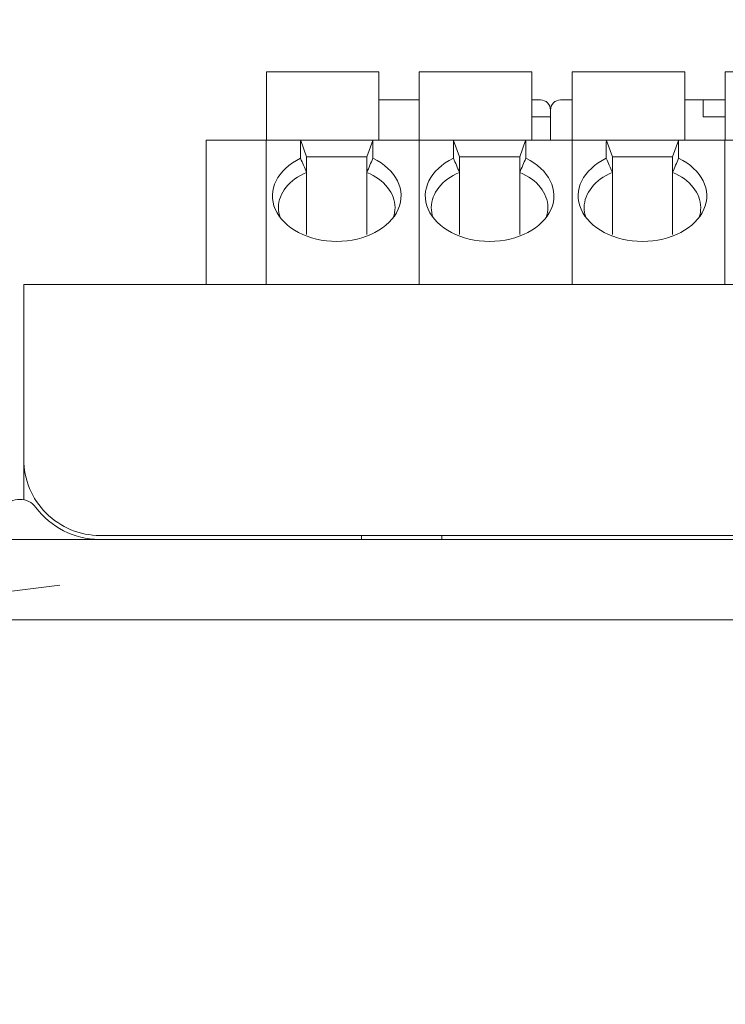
# Model space of a CAD drawing. Header units: millimetres. Extents: x -1114 to 1396, y -630 to 631.
# Tile 411 of 656: x -9 to 9, y 543 to 568. Entities that reach past the tile are written whole.
import ezdxf

# ---------------------------------------------------------------- set-up
doc = ezdxf.new("R2010")
doc.units = ezdxf.units.MM
doc.header["$MEASUREMENT"] = 0

msp = doc.modelspace()

# ---------------------------------------------------------------- linework, layer by layer
at = {"lineweight": 18}
for points, knots in [([(1038.9843, -629.7647), (1038.9843, -629.7647), (-1111.4882, -629.7647), (-1111.4882, -629.7647), (-1111.4882, -629.7647), (-1111.4882, -629.7647), (-1111.4882, 630.7883), (-1111.4882, 630.7883), (-1111.4882, 630.7883), (-1111.4882, 630.7883), (1038.9843, 630.7883), (1038.9843, 630.7883)], [0, 0, 0, 0, 0.3333333, 0.3333333, 0.3333333, 0.3333333, 0.6666667, 0.6666667, 0.6666667, 0.6666667, 1, 1, 1, 1]), ([(4.3614, 565.6826), (4.3614, 565.7489), (4.3351, 565.8125), (4.2882, 565.8594), (4.2882, 565.8594), (4.2413, 565.9063), (4.1777, 565.9326), (4.1114, 565.9326)], [0, 0, 0, 0, 0.5, 0.5, 0.5, 0.5, 1, 1, 1, 1]), ([(4.6114, 565.9326), (4.5451, 565.9326), (4.4815, 565.9063), (4.4346, 565.8594), (4.4346, 565.8594), (4.3878, 565.8125), (4.3614, 565.7489), (4.3614, 565.6826)], [0, 0, 0, 0, 0.5, 0.5, 0.5, 0.5, 1, 1, 1, 1]), ([(-1.856, 564.4793), (-2.4367, 564.2), (-2.6918, 563.6855), (-2.4852, 563.2109), (-2.4852, 563.2109), (-2.2785, 562.7363), (-1.6583, 562.4125), (-0.956, 562.4125)], [0, 0, 0, 0, 0.5, 0.5, 0.5, 0.5, 1, 1, 1, 1]), ([(-0.956, 562.4125), (-0.2537, 562.4125), (0.3665, 562.7363), (0.5731, 563.2109), (0.5731, 563.2109), (0.7798, 563.6855), (0.5246, 564.2), (-0.056, 564.4793)], [0, 0, 0, 0, 0.5, 0.5, 0.5, 0.5, 1, 1, 1, 1]), ([(1.9472, 564.4793), (1.3666, 564.2), (1.1114, 563.6855), (1.3181, 563.2109), (1.3181, 563.2109), (1.5248, 562.7363), (2.145, 562.4125), (2.8472, 562.4125)], [0, 0, 0, 0, 0.5, 0.5, 0.5, 0.5, 1, 1, 1, 1]), ([(2.8472, 562.4125), (3.5495, 562.4125), (4.1697, 562.7363), (4.3764, 563.2109), (4.3764, 563.2109), (4.5831, 563.6855), (4.3279, 564.2), (3.7472, 564.4793)], [0, 0, 0, 0, 0.5, 0.5, 0.5, 0.5, 1, 1, 1, 1]), ([(5.7505, 564.4793), (5.1698, 564.2), (4.9147, 563.6855), (5.1213, 563.2109), (5.1213, 563.2109), (5.328, 562.7363), (5.9482, 562.4125), (6.6505, 562.4125)], [0, 0, 0, 0, 0.5, 0.5, 0.5, 0.5, 1, 1, 1, 1]), ([(6.6505, 562.4125), (7.3528, 562.4125), (7.973, 562.7363), (8.1796, 563.2109), (8.1796, 563.2109), (8.3863, 563.6855), (8.1311, 564.2), (7.5505, 564.4793)], [0, 0, 0, 0, 0.5, 0.5, 0.5, 0.5, 1, 1, 1, 1]), ([(-8.7438, 556.9905), (-8.7438, 556.4866), (-8.5436, 556.0033), (-8.1873, 555.647), (-8.1873, 555.647), (-7.831, 555.2907), (-7.3477, 555.0905), (-6.8438, 555.0905)], [0, 0, 0, 0, 0.5, 0.5, 0.5, 0.5, 1, 1, 1, 1]), ([(-8.4438, 555.7905), (-8.5382, 555.9164), (-8.6864, 555.9905), (-8.8438, 555.9905), (-8.8438, 555.9905), (-9.0012, 555.9905), (-9.1494, 555.9164), (-9.2438, 555.7905)], [0, 0, 0, 0, 0.5, 0.5, 0.5, 0.5, 1, 1, 1, 1]), ([(-7.8438, 554.9905), (-8.1771, 554.9905), (-8.5105, 554.9905), (-8.8438, 554.9905), (-8.8438, 554.9905), (-9.1771, 554.9905), (-9.5105, 554.9905), (-9.8438, 554.9905)], [0, 0, 0, 0, 0.5, 0.5, 0.5, 0.5, 1, 1, 1, 1]), ([(-7.8438, 552.9907), (-8.1771, 552.9907), (-8.5105, 552.9907), (-8.8438, 552.9907), (-8.8438, 552.9907), (-9.1771, 552.9907), (-9.5105, 552.9907), (-9.8438, 552.9907)], [0, 0, 0, 0, 0.5, 0.5, 0.5, 0.5, 1, 1, 1, 1])]:
    msp.add_open_spline(points, degree=3, knots=knots, dxfattribs=at)
for points in [[(-2.706, 566.6326), (-2.706, 566.6326), (-2.706, 564.9326), (-2.706, 564.9326)], [(0.094, 566.6326), (0.094, 566.6326), (-2.706, 566.6326), (-2.706, 566.6326)], [(0.094, 564.9326), (0.094, 564.9326), (0.094, 566.6326), (0.094, 566.6326)], [(3.8972, 566.6326), (3.8972, 566.6326), (1.0972, 566.6326), (1.0972, 566.6326)], [(1.0972, 566.6326), (1.0972, 566.6326), (1.0972, 564.9326), (1.0972, 564.9326)], [(3.8972, 564.9326), (3.8972, 564.9326), (3.8972, 566.6326), (3.8972, 566.6326)], [(4.9005, 566.6326), (4.9005, 566.6326), (4.9005, 564.9326), (4.9005, 564.9326)], [(7.7005, 566.6326), (7.7005, 566.6326), (4.9005, 566.6326), (4.9005, 566.6326)], [(7.7005, 564.9326), (7.7005, 564.9326), (7.7005, 566.6326), (7.7005, 566.6326)], [(8.7038, 566.6326), (8.7038, 566.6326), (8.7038, 564.9326), (8.7038, 564.9326)], [(11.5038, 566.6326), (11.5038, 566.6326), (8.7038, 566.6326), (8.7038, 566.6326)], [(1.0973, 565.9326), (1.0973, 565.9326), (0.094, 565.9326), (0.094, 565.9326)], [(0.094, 565.9326), (0.094, 565.9326), (1.0973, 565.9326), (1.0973, 565.9326)], [(4.1114, 565.9326), (4.1114, 565.9326), (3.8972, 565.9326), (3.8972, 565.9326)], [(4.9005, 565.9326), (4.9005, 565.9326), (4.6114, 565.9326), (4.6114, 565.9326)], [(4.6114, 565.9326), (4.6114, 565.9326), (4.9005, 565.9326), (4.9005, 565.9326)], [(8.1614, 565.9326), (8.1614, 565.9326), (7.7005, 565.9326), (7.7005, 565.9326)], [(7.7005, 565.9326), (7.7005, 565.9326), (8.1614, 565.9326), (8.1614, 565.9326)], [(8.1614, 565.9326), (8.1614, 565.9326), (8.1614, 565.6826), (8.1614, 565.6826)], [(8.1614, 565.9326), (8.1614, 565.9326), (8.6614, 565.9326), (8.6614, 565.9326)], [(8.1614, 565.9326), (8.1614, 565.9326), (8.1614, 565.6826), (8.1614, 565.6826)], [(8.7038, 565.9326), (8.7038, 565.9326), (8.6614, 565.9326), (8.6614, 565.9326)], [(4.1114, 565.5126), (4.1114, 565.5126), (3.8972, 565.5126), (3.8972, 565.5126)], [(4.1114, 565.5126), (4.1114, 565.5126), (4.3614, 565.5126), (4.3614, 565.5126)], [(4.3614, 564.9325), (4.3614, 564.9325), (4.3614, 565.6826), (4.3614, 565.6826)], [(4.3614, 564.9325), (4.3614, 564.9325), (4.3614, 565.6826), (4.3614, 565.6826)], [(4.3614, 564.9326), (4.3614, 564.9326), (4.3614, 565.5126), (4.3614, 565.5126)], [(8.1614, 565.6826), (8.1614, 565.6826), (8.1614, 565.5126), (8.1614, 565.5126)], [(8.7038, 565.5126), (8.7038, 565.5126), (8.1614, 565.5126), (8.1614, 565.5126)], [(-4.207, 564.9326), (-4.207, 564.9326), (-2.7093, 564.9326), (-2.7093, 564.9326)], [(-4.207, 564.8828), (-4.207, 564.8828), (-4.207, 564.9326), (-4.207, 564.9326)], [(-4.207, 564.9326), (-4.207, 564.9326), (-2.7093, 564.9326), (-2.7093, 564.9326)], [(-4.207, 561.3405), (-4.207, 561.3405), (-4.207, 564.8828), (-4.207, 564.8828)], [(-2.7093, 564.9326), (-2.7093, 564.9326), (-1.856, 564.9326), (-1.856, 564.9326)], [(-2.7093, 564.8828), (-2.7093, 564.8828), (-2.7093, 564.9326), (-2.7093, 564.9326)], [(-2.7093, 564.8828), (-2.7093, 564.8828), (-2.7093, 564.9326), (-2.7093, 564.9326)], [(-1.856, 564.9326), (-1.856, 564.9326), (-2.7093, 564.9326), (-2.7093, 564.9326)], [(-2.7093, 561.3405), (-2.7093, 561.3405), (-2.7093, 564.8828), (-2.7093, 564.8828)], [(-2.7093, 561.3405), (-2.7093, 561.3405), (-2.7093, 564.8828), (-2.7093, 564.8828)], [(-1.856, 564.9326), (-1.856, 564.9326), (-0.056, 564.9326), (-0.056, 564.9326)], [(-1.856, 564.9326), (-1.856, 564.9326), (-1.8544, 564.9282), (-1.8513, 564.9197)], [(-1.8513, 564.9197), (-1.8544, 564.9111), (-1.856, 564.8986), (-1.856, 564.8828)], [(-1.856, 564.8828), (-1.856, 564.8828), (-1.856, 564.4793), (-1.856, 564.4793)], [(-1.706, 564.5205), (-1.706, 564.5205), (-1.8513, 564.9197), (-1.8513, 564.9197)], [(-0.206, 564.5205), (-0.206, 564.5205), (-0.0607, 564.9197), (-0.0607, 564.9197)], [(-0.0607, 564.9197), (-0.0576, 564.9282), (-0.056, 564.9326), (-0.056, 564.9326)], [(-0.0607, 564.9197), (-0.0576, 564.9111), (-0.056, 564.8986), (-0.056, 564.8828)], [(-0.056, 564.9326), (-0.056, 564.9326), (1.094, 564.9326), (1.094, 564.9326)], [(-0.056, 564.9326), (-0.056, 564.9326), (1.094, 564.9326), (1.094, 564.9326)], [(-0.056, 564.8828), (-0.056, 564.8828), (-0.056, 564.4793), (-0.056, 564.4793)], [(1.094, 564.9326), (1.094, 564.9326), (1.9472, 564.9326), (1.9472, 564.9326)], [(1.094, 564.8828), (1.094, 564.8828), (1.094, 564.9326), (1.094, 564.9326)], [(1.9472, 564.9326), (1.9472, 564.9326), (1.094, 564.9326), (1.094, 564.9326)], [(1.094, 564.8828), (1.094, 564.8828), (1.094, 564.9326), (1.094, 564.9326)], [(1.094, 561.3405), (1.094, 561.3405), (1.094, 564.8828), (1.094, 564.8828)], [(1.094, 561.3405), (1.094, 561.3405), (1.094, 564.8828), (1.094, 564.8828)], [(1.9472, 564.9326), (1.9472, 564.9326), (3.7472, 564.9326), (3.7472, 564.9326)], [(1.9472, 564.9326), (1.9472, 564.9326), (1.9488, 564.9282), (1.952, 564.9197)], [(1.952, 564.9197), (1.9488, 564.9111), (1.9472, 564.8986), (1.9472, 564.8828)], [(1.9472, 564.8828), (1.9472, 564.8828), (1.9472, 564.4793), (1.9472, 564.4793)], [(2.0972, 564.5205), (2.0972, 564.5205), (1.952, 564.9197), (1.952, 564.9197)], [(3.5972, 564.5205), (3.5972, 564.5205), (3.7425, 564.9197), (3.7425, 564.9197)], [(3.7425, 564.9197), (3.7456, 564.9282), (3.7472, 564.9326), (3.7472, 564.9326)], [(3.7425, 564.9197), (3.7457, 564.9111), (3.7472, 564.8986), (3.7472, 564.8828)], [(3.7472, 564.9326), (3.7472, 564.9326), (4.8972, 564.9326), (4.8972, 564.9326)], [(3.7472, 564.9326), (3.7472, 564.9326), (4.8972, 564.9326), (4.8972, 564.9326)], [(3.7472, 564.8828), (3.7472, 564.8828), (3.7472, 564.4793), (3.7472, 564.4793)], [(4.8972, 564.9326), (4.8972, 564.9326), (5.7505, 564.9326), (5.7505, 564.9326)], [(4.8972, 564.8828), (4.8972, 564.8828), (4.8972, 564.9326), (4.8972, 564.9326)], [(5.7505, 564.9326), (5.7505, 564.9326), (4.8972, 564.9326), (4.8972, 564.9326)], [(4.8972, 564.8828), (4.8972, 564.8828), (4.8972, 564.9326), (4.8972, 564.9326)], [(4.8972, 561.3405), (4.8972, 561.3405), (4.8972, 564.8828), (4.8972, 564.8828)], [(4.8972, 561.3405), (4.8972, 561.3405), (4.8972, 564.8828), (4.8972, 564.8828)], [(5.7505, 564.9326), (5.7505, 564.9326), (7.5505, 564.9326), (7.5505, 564.9326)], [(5.7505, 564.9326), (5.7505, 564.9326), (5.7521, 564.9282), (5.7552, 564.9197)], [(5.7552, 564.9197), (5.7521, 564.9111), (5.7505, 564.8986), (5.7505, 564.8828)], [(5.7505, 564.8828), (5.7505, 564.8828), (5.7505, 564.4793), (5.7505, 564.4793)], [(5.9005, 564.5205), (5.9005, 564.5205), (5.7552, 564.9197), (5.7552, 564.9197)], [(7.4005, 564.5205), (7.4005, 564.5205), (7.5458, 564.9197), (7.5458, 564.9197)], [(7.5458, 564.9197), (7.5489, 564.9282), (7.5505, 564.9326), (7.5505, 564.9326)], [(7.5458, 564.9197), (7.5489, 564.9111), (7.5505, 564.8986), (7.5505, 564.8828)], [(7.5505, 564.9326), (7.5505, 564.9326), (8.7005, 564.9326), (8.7005, 564.9326)], [(7.5505, 564.9326), (7.5505, 564.9326), (8.7005, 564.9326), (8.7005, 564.9326)], [(7.5505, 564.8828), (7.5505, 564.8828), (7.5505, 564.4793), (7.5505, 564.4793)], [(8.7005, 564.9326), (8.7005, 564.9326), (9.5538, 564.9326), (9.5538, 564.9326)], [(8.7005, 564.8828), (8.7005, 564.8828), (8.7005, 564.9326), (8.7005, 564.9326)], [(9.5538, 564.9326), (9.5538, 564.9326), (8.7005, 564.9326), (8.7005, 564.9326)], [(8.7005, 564.8828), (8.7005, 564.8828), (8.7005, 564.9326), (8.7005, 564.9326)], [(8.7005, 561.3405), (8.7005, 561.3405), (8.7005, 564.8828), (8.7005, 564.8828)], [(8.7005, 561.3405), (8.7005, 561.3405), (8.7005, 564.8828), (8.7005, 564.8828)], [(-1.706, 564.13), (-1.756, 564.2469), (-1.806, 564.3633), (-1.856, 564.4793)], [(-1.706, 564.5205), (-1.706, 564.5205), (-0.956, 564.5205), (-0.956, 564.5205)], [(-1.706, 564.13), (-1.706, 564.13), (-1.706, 564.5205), (-1.706, 564.5205)], [(-0.206, 564.5205), (-0.206, 564.5205), (-0.956, 564.5205), (-0.956, 564.5205)], [(-0.206, 564.13), (-0.206, 564.13), (-0.206, 564.5205), (-0.206, 564.5205)], [(-0.056, 564.4793), (-0.1061, 564.3633), (-0.1561, 564.2469), (-0.206, 564.13)], [(2.0972, 564.13), (2.0473, 564.2469), (1.9973, 564.3633), (1.9472, 564.4793)], [(2.0972, 564.5205), (2.0972, 564.5205), (2.8472, 564.5205), (2.8472, 564.5205)], [(2.0972, 564.13), (2.0972, 564.13), (2.0972, 564.5205), (2.0972, 564.5205)], [(3.5972, 564.5205), (3.5972, 564.5205), (2.8472, 564.5205), (2.8472, 564.5205)], [(3.5972, 564.13), (3.5972, 564.13), (3.5972, 564.5205), (3.5972, 564.5205)], [(3.7472, 564.4793), (3.6972, 564.3633), (3.6472, 564.2469), (3.5972, 564.13)], [(5.9005, 564.13), (5.8506, 564.2469), (5.8006, 564.3633), (5.7505, 564.4793)], [(5.9005, 564.5205), (5.9005, 564.5205), (6.6505, 564.5205), (6.6505, 564.5205)], [(5.9005, 564.13), (5.9005, 564.13), (5.9005, 564.5205), (5.9005, 564.5205)], [(7.4005, 564.5205), (7.4005, 564.5205), (6.6505, 564.5205), (6.6505, 564.5205)], [(7.4005, 564.13), (7.4005, 564.13), (7.4005, 564.5205), (7.4005, 564.5205)], [(7.5505, 564.4793), (7.5004, 564.3633), (7.4504, 564.2469), (7.4005, 564.13)], [(-1.706, 564.13), (-2.1405, 563.9443), (-2.406, 563.6114), (-2.406, 563.2525)], [(-1.706, 564.13), (-1.706, 564.13), (-1.706, 562.584), (-1.706, 562.584)], [(-0.206, 562.584), (-0.206, 562.584), (-0.206, 564.13), (-0.206, 564.13)], [(0.494, 563.2525), (0.494, 563.6114), (0.2285, 563.9443), (-0.206, 564.13)], [(2.0972, 564.13), (1.6628, 563.9443), (1.3972, 563.6114), (1.3972, 563.2525)], [(2.0972, 564.13), (2.0972, 564.13), (2.0972, 562.584), (2.0972, 562.584)], [(3.5972, 564.13), (3.5972, 564.13), (3.5972, 562.584), (3.5972, 562.584)], [(4.2972, 563.2525), (4.2972, 563.6114), (4.0317, 563.9443), (3.5972, 564.13)], [(5.9005, 564.13), (5.466, 563.9443), (5.2005, 563.6114), (5.2005, 563.2525)], [(5.9005, 564.13), (5.9005, 564.13), (5.9005, 562.584), (5.9005, 562.584)], [(7.4005, 562.584), (7.4005, 562.584), (7.4005, 564.13), (7.4005, 564.13)], [(8.1005, 563.2525), (8.1005, 563.6114), (7.835, 563.9443), (7.4005, 564.13)], [(-2.406, 563.2525), (-2.406, 563.1693), (-2.3917, 563.0864), (-2.3634, 563.0057)], [(0.4514, 563.0057), (0.4797, 563.0864), (0.494, 563.1693), (0.494, 563.2525)], [(1.3972, 563.2525), (1.3972, 563.1693), (1.4116, 563.0864), (1.4399, 563.0057)], [(4.2546, 563.0057), (4.2829, 563.0864), (4.2972, 563.1693), (4.2972, 563.2525)], [(5.2005, 563.2525), (5.2005, 563.1693), (5.2148, 563.0864), (5.2431, 563.0057)], [(8.0579, 563.0057), (8.0862, 563.0864), (8.1005, 563.1693), (8.1005, 563.2525)], [(-8.7438, 561.3405), (-8.7438, 561.3405), (47.4617, 561.3405), (47.4617, 561.3405)], [(-8.7438, 559.3405), (-8.7438, 559.3405), (-8.7438, 561.3405), (-8.7438, 561.3405)], [(47.4617, 561.3405), (47.4617, 561.3405), (-8.7438, 561.3405), (-8.7438, 561.3405)], [(-8.7438, 556.9905), (-8.7438, 556.9905), (-8.7438, 559.3405), (-8.7438, 559.3405)], [(-8.7438, 556.9905), (-8.7438, 556.9905), (-8.7438, 555.9804), (-8.7438, 555.9804)], [(-8.4438, 555.7905), (-8.0717, 555.2944), (-7.4905, 554.999), (-6.8704, 554.9907)], [(-7.8438, 554.9907), (-7.8438, 554.9907), (-6.8704, 554.9907), (-6.8704, 554.9907)], [(-6.8704, 554.9907), (-6.8616, 554.9906), (-6.8527, 554.9905), (-6.8438, 554.9905)], [(14.459, 555.0905), (14.459, 555.0905), (-6.8438, 555.0905), (-6.8438, 555.0905)], [(-5.8438, 554.9905), (-5.8438, 554.9905), (-6.8438, 554.9905), (-6.8438, 554.9905)], [(-5.8438, 554.9907), (-5.8438, 554.9907), (13.359, 554.9907), (13.359, 554.9907)], [(-0.3438, 555.0905), (-0.3438, 555.0905), (-0.3438, 554.9907), (-0.3438, 554.9907)], [(1.6562, 555.0905), (1.6562, 555.0905), (1.6562, 554.9907), (1.6562, 554.9907)], [(-7.8438, 553.8544), (-7.8438, 553.8544), (-9.8438, 553.6029), (-9.8438, 553.6029)], [(-7.8438, 552.9907), (-7.8438, 552.9907), (14.359, 552.9907), (14.359, 552.9907)]]:
    msp.add_open_spline(points, degree=3, dxfattribs=at)

doc.saveas('drawing.dxf')
